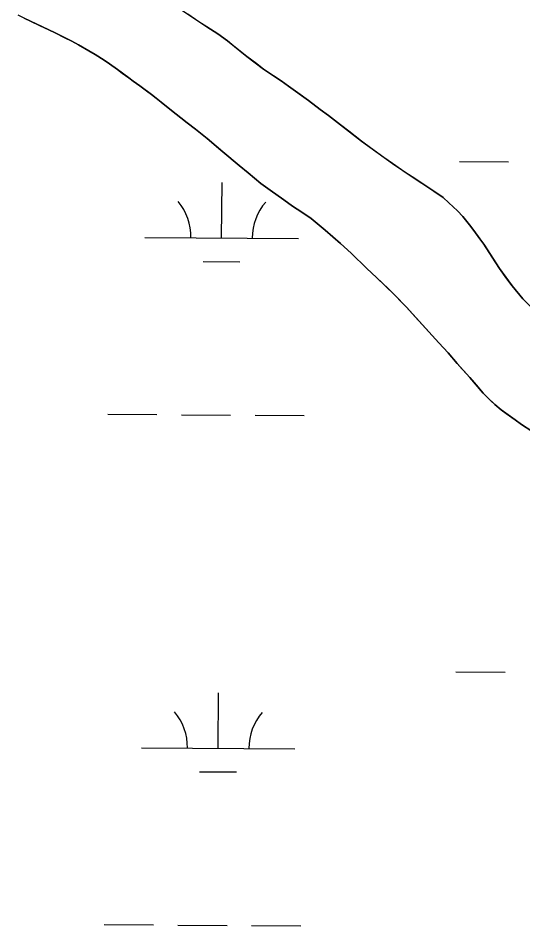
# Model space of a CAD drawing. Extents: x 3172231 to 3210228, y 940198 to 965780.
# Drawn here: x 3203667 to 3203996, y 949038 to 949630 of the extents above; entities that cross this region are included whole.
import ezdxf

# ---------------------------------------------------------------- set-up
doc = ezdxf.new("R2010")
doc.units = 0
for name, color, linetype in [('V-SITE-VEGE', 7, 'Continuous'), ('V-TOPO-SHOR', 7, 'Continuous'), ('V-WETL-SWMP', 7, 'Continuous')]:
    doc.layers.add(name, color=color, linetype=linetype)

msp = doc.modelspace()

# ---------------------------------------------------------------- linework, layer by layer
at = {"layer": 'V-SITE-VEGE'}
for p, q in [((3203772.962, 949635.495), (3203789.96, 949623.922)), ((3203686.995, 949621.972), (3203670.99, 949629.65)), ((3203789.96, 949623.922), (3203797.2, 949619.326)), ((3203691.208, 949620.09), (3203686.995, 949621.972)), ((3203702.156, 949614.63), (3203691.208, 949620.09)), ((3203797.2, 949619.326), (3203803.426, 949614.903)), ((3203717.313, 949605.939), (3203702.156, 949614.63)), ((3203803.426, 949614.903), (3203816.039, 949604.704)), ((3203723.206, 949602.363), (3203717.313, 949605.939)), ((3203816.039, 949604.704), (3203826.976, 949596.374)), ((3203731.789, 949596.239), (3203723.206, 949602.363)), ((3203739.19, 949590.798), (3203731.789, 949596.239)), ((3203826.976, 949596.374), (3203838.422, 949588.717)), ((3203742.051, 949588.586), (3203739.19, 949590.798)), ((3203746.426, 949585.524), (3203742.051, 949588.586)), ((3203838.422, 949588.717), (3203843.302, 949585.313)), ((3203753.997, 949579.913), (3203746.426, 949585.524)), ((3203843.302, 949585.313), (3203856.258, 949575.96)), ((3203760.389, 949574.983), (3203753.997, 949579.913)), ((3203856.258, 949575.96), (3203863.997, 949570.008)), ((3203765.939, 949570.393), (3203760.389, 949574.983)), ((3203777.209, 949561.384), (3203765.939, 949570.393)), ((3203863.997, 949570.008), (3203869.216, 949566.265)), ((3203869.216, 949566.265), (3203890.746, 949549.434)), ((3203782.593, 949557.305), (3203777.209, 949561.384)), ((3203790.331, 949551.183), (3203782.593, 949557.305)), ((3203800.421, 949542.518), (3203790.331, 949551.183)), ((3203890.746, 949549.434), (3203911.105, 949534.807)), ((3203811.186, 949533.513), (3203800.421, 949542.518)), ((3203911.105, 949534.807), (3203923.729, 949526.126)), ((3203825.311, 949521.956), (3203811.186, 949533.513)), ((3203845.84, 949507.157), (3203825.311, 949521.956)), ((3203923.729, 949526.126), (3203930.125, 949522.044)), ((3203930.125, 949522.044), (3203938.037, 949516.767)), ((3203938.037, 949516.767), (3203943.927, 949512.685)), ((3203943.927, 949512.685), (3203947.793, 949509.285)), ((3203857.96, 949498.99), (3203845.84, 949507.157)), ((3203947.793, 949509.285), (3203953.337, 949504.022)), ((3203953.337, 949504.022), (3203956.868, 949500.288)), ((3203867.209, 949491.513), (3203857.96, 949498.99)), ((3203956.868, 949500.288), (3203961.232, 949494.861)), ((3203961.232, 949494.861), (3203963.915, 949491.134)), ((3203877.129, 949482.848), (3203867.209, 949491.513)), ((3203963.915, 949491.134), (3203967.942, 949485.877)), ((3203884.021, 949476.394), (3203877.129, 949482.848)), ((3203967.942, 949485.877), (3203970.457, 949482.317)), ((3203970.457, 949482.317), (3203980.846, 949466.388)), ((3203894.273, 949466.548), (3203884.021, 949476.394)), ((3203900.661, 949460.602), (3203894.273, 949466.548)), ((3203980.846, 949466.388), (3203988.897, 949455.202)), ((3203912.256, 949449.398), (3203900.661, 949460.602)), ((3203988.897, 949455.202), (3203995.946, 949446.721)), ((3203920.154, 949441.251), (3203912.256, 949449.398)), ((3203995.946, 949446.721), (3204001.66, 949440.95)), ((3203936.947, 949422.755), (3203920.154, 949441.251)), ((3203941.146, 949418.006), (3203936.947, 949422.755)), ((3203947.361, 949411.387), (3203941.146, 949418.006)), ((3203953.071, 949404.602), (3203947.361, 949411.387)), ((3203961.466, 949395.439), (3203953.071, 949404.602)), ((3203970.196, 949385.26), (3203961.466, 949395.439)), ((3203972.715, 949382.547), (3203970.196, 949385.26)), ((3203977.76, 949377.791), (3203972.715, 949382.547)), ((3203981.794, 949374.394), (3203977.76, 949377.791)), ((3203990.881, 949367.76), (3203981.794, 949374.394)), ((3203995.086, 949364.866), (3203990.881, 949367.76)), ((3204001.822, 949360.443), (3203995.086, 949364.866))]:
    msp.add_line(p, q, dxfattribs=at)
at = {"layer": 'V-TOPO-SHOR'}
for points in [[(3204001.822, 949360.443), (3203995.088, 949364.866), (3203990.881, 949367.76), (3203984.991, 949372.012), (3203981.794, 949374.394), (3203977.76, 949377.791), (3203975.405, 949379.999), (3203972.715, 949382.547), (3203970.196, 949385.26), (3203966.84, 949389.164), (3203964.153, 949392.215), (3203961.466, 949395.439), (3203959.283, 949397.815), (3203956.428, 949400.868), (3203953.069, 949404.602), (3203947.361, 949411.387), (3203941.146, 949418.006), (3203936.947, 949422.755), (3203930.398, 949429.882), (3203925.863, 949434.972), (3203920.154, 949441.251), (3203917.632, 949443.796), (3203912.256, 949449.398), (3203908.392, 949453.131), (3203900.661, 949460.602), (3203894.273, 949466.548), (3203884.021, 949476.394), (3203877.129, 949482.848), (3203867.209, 949491.513), (3203857.96, 949498.99), (3203851.9, 949503.074), (3203845.84, 949507.157), (3203840.12, 949511.241), (3203831.369, 949517.535), (3203825.311, 949521.956), (3203817.07, 949528.754), (3203811.184, 949533.513), (3203800.421, 949542.518), (3203797.898, 949544.728), (3203790.331, 949551.183), (3203782.593, 949557.305), (3203777.209, 949561.384), (3203769.978, 949567.164), (3203765.939, 949570.393), (3203760.389, 949574.983), (3203757.026, 949577.533), (3203753.997, 949579.913), (3203750.8, 949582.292), (3203746.426, 949585.524), (3203742.051, 949588.586), (3203739.19, 949590.798), (3203734.984, 949593.857), (3203731.789, 949596.239), (3203726.57, 949599.981), (3203723.206, 949602.363), (3203717.313, 949605.939), (3203713.103, 949608.324), (3203706.367, 949612.244), (3203702.156, 949614.63), (3203697.608, 949616.848), (3203691.208, 949620.09), (3203686.995, 949621.97), (3203680.929, 949624.872), (3203675.2, 949627.602), (3203670.99, 949629.65), (3203667.115, 949631.698)], [(3203995.946, 949446.721), (3203988.897, 949455.202), (3203985.542, 949459.779), (3203980.846, 949466.388), (3203977.997, 949470.793), (3203973.975, 949476.894), (3203970.457, 949482.317), (3203967.942, 949485.877), (3203963.915, 949491.134), (3203961.232, 949494.861), (3203956.868, 949500.288), (3203953.339, 949504.022), (3203947.793, 949509.285), (3203943.927, 949512.685), (3203938.037, 949516.767), (3203930.125, 949522.042), (3203923.729, 949526.128), (3203919.017, 949529.362), (3203911.105, 949534.807), (3203905.385, 949538.889), (3203896.634, 949545.183), (3203890.744, 949549.434), (3203882.503, 949555.896), (3203877.121, 949560.145), (3203869.214, 949566.265), (3203863.997, 949570.008), (3203856.258, 949575.958), (3203850.874, 949579.87), (3203843.3, 949585.313), (3203838.422, 949588.717), (3203833.54, 949591.951), (3203826.976, 949596.374), (3203822.601, 949599.774), (3203816.039, 949604.706), (3203811.835, 949608.105), (3203806.285, 949612.525), (3203803.426, 949614.905), (3203797.2, 949619.326), (3203789.96, 949623.922), (3203784.912, 949627.328), (3203777.674, 949632.261)]]:
    msp.add_lwpolyline(points, dxfattribs=at)
at = {"layer": 'V-WETL-SWMP'}
for p, q in [((3203670.989, 949629.651), (3203675.201, 949627.603)), ((3203784.911, 949627.327), (3203777.674, 949632.262)), ((3203675.201, 949627.603), (3203680.929, 949624.872)), ((3203680.929, 949624.872), (3203686.994, 949621.97)), ((3203789.96, 949623.923), (3203784.911, 949627.327)), ((3203797.199, 949619.326), (3203789.96, 949623.923)), ((3203686.994, 949621.97), (3203691.207, 949620.09)), ((3203691.207, 949620.09), (3203697.608, 949616.849)), ((3203697.608, 949616.849), (3203702.157, 949614.63)), ((3203803.426, 949614.904), (3203797.199, 949619.326)), ((3203702.157, 949614.63), (3203706.367, 949612.244)), ((3203706.367, 949612.244), (3203713.103, 949608.325)), ((3203806.285, 949612.524), (3203803.426, 949614.904)), ((3203811.835, 949608.105), (3203806.285, 949612.524)), ((3203713.103, 949608.325), (3203717.313, 949605.939)), ((3203717.313, 949605.939), (3203723.206, 949602.363)), ((3203816.04, 949604.706), (3203811.835, 949608.105)), ((3203822.602, 949599.774), (3203816.04, 949604.706)), ((3203723.206, 949602.363), (3203726.571, 949599.981)), ((3203726.571, 949599.981), (3203731.788, 949596.239)), ((3203826.976, 949596.374), (3203822.602, 949599.774)), ((3203731.788, 949596.239), (3203734.984, 949593.858)), ((3203734.984, 949593.858), (3203739.191, 949590.797)), ((3203833.54, 949591.95), (3203826.976, 949596.374)), ((3203739.191, 949590.797), (3203742.051, 949588.586)), ((3203742.051, 949588.586), (3203746.426, 949585.524)), ((3203838.421, 949588.716), (3203833.54, 949591.95)), ((3203843.301, 949585.313), (3203838.421, 949588.716)), ((3203746.426, 949585.524), (3203750.801, 949582.293)), ((3203750.801, 949582.293), (3203753.998, 949579.912)), ((3203850.874, 949579.87), (3203843.301, 949585.313)), ((3203753.998, 949579.912), (3203757.026, 949577.532)), ((3203757.026, 949577.532), (3203760.39, 949574.982)), ((3203856.258, 949575.958), (3203850.874, 949579.87)), ((3203863.997, 949570.008), (3203856.258, 949575.958)), ((3203760.39, 949574.982), (3203765.94, 949570.393)), ((3203765.94, 949570.393), (3203769.977, 949567.164)), ((3203869.213, 949566.265), (3203863.997, 949570.008)), ((3203769.977, 949567.164), (3203777.21, 949561.385)), ((3203877.12, 949560.145), (3203869.213, 949566.265)), ((3203777.21, 949561.385), (3203782.594, 949557.304)), ((3203782.594, 949557.304), (3203790.331, 949551.184)), ((3203882.503, 949555.895), (3203877.12, 949560.145)), ((3203890.745, 949549.435), (3203882.503, 949555.895)), ((3203790.331, 949551.184), (3203797.898, 949544.728)), ((3203896.635, 949545.183), (3203890.745, 949549.435)), ((3203797.898, 949544.728), (3203800.421, 949542.519)), ((3203800.421, 949542.519), (3203811.184, 949533.513)), ((3203905.385, 949538.889), (3203896.635, 949545.183)), ((3203911.106, 949534.807), (3203905.385, 949538.889)), ((3203919.016, 949529.362), (3203911.106, 949534.807)), ((3203954.62, 949536.109), (3203986.619, 949535.891)), ((3203811.184, 949533.513), (3203817.07, 949528.754)), ((3203817.07, 949528.754), (3203825.311, 949521.957)), ((3203923.729, 949526.129), (3203919.016, 949529.362)), ((3203799.686, 949486.42), (3203799.931, 949522.419)), ((3203825.311, 949521.957), (3203831.369, 949517.535)), ((3203930.126, 949522.043), (3203923.729, 949526.129)), ((3203938.037, 949516.767), (3203930.126, 949522.043)), ((3203831.369, 949517.535), (3203840.119, 949511.241)), ((3203943.927, 949512.684), (3203938.037, 949516.767)), ((3203840.119, 949511.241), (3203845.84, 949507.158)), ((3203947.794, 949509.286), (3203943.927, 949512.684)), ((3203845.84, 949507.158), (3203851.9, 949503.074)), ((3203953.34, 949504.022), (3203947.794, 949509.286)), ((3203956.868, 949500.289), (3203953.34, 949504.022)), ((3203851.9, 949503.074), (3203857.959, 949498.99)), ((3203857.959, 949498.99), (3203867.209, 949491.512)), ((3203961.232, 949494.862), (3203956.868, 949500.289)), ((3203963.915, 949491.133), (3203961.232, 949494.862)), ((3203749.687, 949486.76), (3203849.685, 949486.08)), ((3203867.209, 949491.512), (3203877.13, 949482.848)), ((3203967.941, 949485.877), (3203963.915, 949491.133)), ((3203877.13, 949482.848), (3203884.021, 949476.395)), ((3203970.456, 949482.317), (3203967.941, 949485.877)), ((3203973.975, 949476.895), (3203970.456, 949482.317)), ((3203884.021, 949476.395), (3203894.273, 949466.547)), ((3203977.998, 949470.794), (3203973.975, 949476.895)), ((3203787.581, 949471.071), (3203811.581, 949470.908)), ((3203980.846, 949466.388), (3203977.998, 949470.794)), ((3203894.273, 949466.547), (3203900.661, 949460.603)), ((3203985.542, 949459.778), (3203980.846, 949466.388)), ((3203900.661, 949460.603), (3203908.392, 949453.132)), ((3203988.896, 949455.201), (3203985.542, 949459.778)), ((3203908.392, 949453.132), (3203912.257, 949449.397)), ((3203995.946, 949446.72), (3203988.896, 949455.201)), ((3203912.257, 949449.397), (3203917.633, 949443.796)), ((3204001.659, 949440.949), (3203995.946, 949446.72)), ((3203917.633, 949443.796), (3203920.153, 949441.25)), ((3203920.153, 949441.25), (3203925.863, 949434.972)), ((3203925.863, 949434.972), (3203930.398, 949429.882)), ((3203930.398, 949429.882), (3203936.948, 949422.755)), ((3203936.948, 949422.755), (3203941.146, 949418.005)), ((3203941.146, 949418.005), (3203947.361, 949411.387)), ((3203947.361, 949411.387), (3203953.069, 949404.602)), ((3203953.069, 949404.602), (3203956.427, 949400.869)), ((3203956.427, 949400.869), (3203959.283, 949397.815)), ((3203959.283, 949397.815), (3203961.466, 949395.439)), ((3203961.466, 949395.439), (3203964.152, 949392.216)), ((3203964.152, 949392.216), (3203966.839, 949389.163)), ((3203966.839, 949389.163), (3203970.197, 949385.261)), ((3203970.197, 949385.261), (3203972.716, 949382.546)), ((3203972.716, 949382.546), (3203975.405, 949379.999)), ((3203975.405, 949379.999), (3203977.759, 949377.791)), ((3203977.759, 949377.791), (3203981.795, 949374.393)), ((3203981.795, 949374.393), (3203984.991, 949372.012)), ((3203725.494, 949371.49), (3203757.493, 949371.273)), ((3203773.493, 949371.164), (3203805.492, 949370.946)), ((3203821.492, 949370.837), (3203853.491, 949370.619)), ((3203984.991, 949372.012), (3203990.881, 949367.76)), ((3203990.881, 949367.76), (3203995.088, 949364.867)), ((3203995.088, 949364.867), (3204001.821, 949360.442)), ((3203952.356, 949203.441), (3203984.355, 949203.223)), ((3203797.422, 949153.753), (3203797.667, 949189.752)), ((3203747.423, 949154.093), (3203847.421, 949153.412)), ((3203785.317, 949138.404), (3203809.316, 949138.24)), ((3203723.23, 949038.823), (3203755.229, 949038.605)), ((3203771.229, 949038.496), (3203803.228, 949038.279)), ((3203819.227, 949038.17), (3203851.227, 949037.952))]:
    msp.add_line(p, q, dxfattribs=at)
for centre, start, end in [((3203744.448, 949487.271), 358.838165, 40.381824), ((3203854.931, 949486.519), 138.838162, 180.381821), ((3203742.183, 949154.604), 358.838165, 40.381824), ((3203852.667, 949153.852), 138.838162, 180.381821)]:
    msp.add_arc(centre, 35.246, start, end, dxfattribs=at)

doc.saveas('drawing.dxf')
